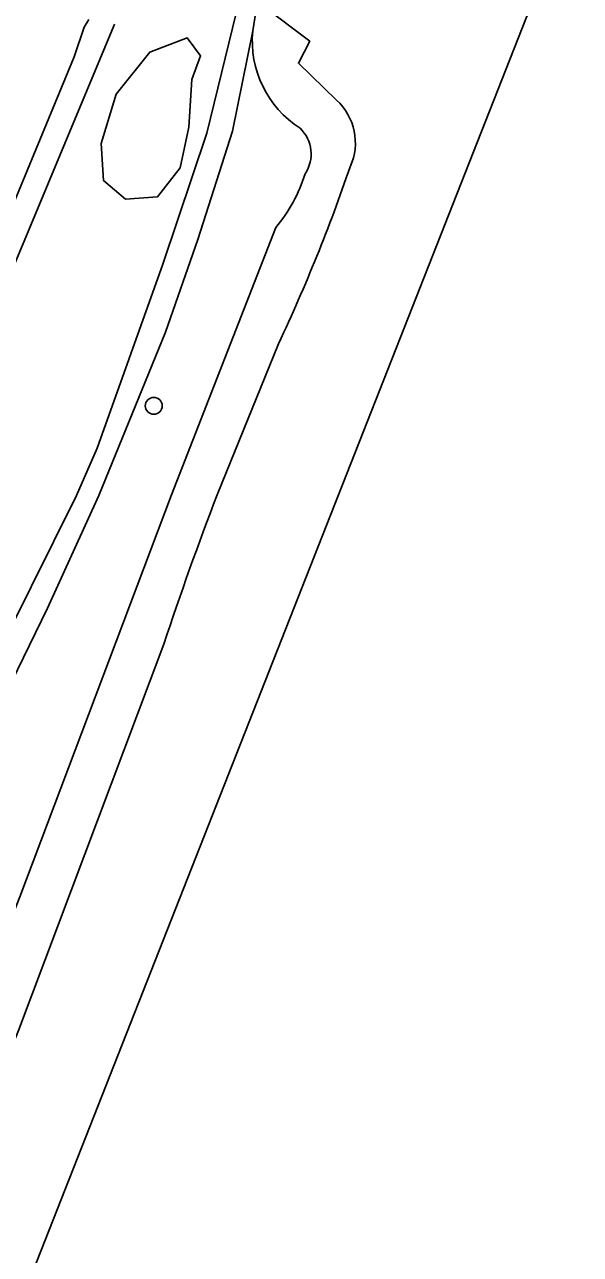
# Model space of a CAD drawing. Extents: x 157793 to 159380, y 380877 to 382313.
# Drawn here: x 159076 to 159108.2, y 381456 to 381527.2 of the extents above; entities that cross this region are included whole.
import ezdxf

# ---------------------------------------------------------------- set-up
doc = ezdxf.new("R2010")
doc.units = 0
for name, color, linetype in [('IMGEO_Boom', 7, 'Continuous'), ('IMGEO_Damwand', 7, 'Continuous'), ('IMGEO_Groenvoorziening', 7, 'Continuous'), ('IMGEO_Kademuur', 7, 'Continuous'), ('IMGEO_Oever', 7, 'Continuous'), ('IMGEO_Voetpad_halfverhard', 7, 'Continuous'), ('IMGEO_Waterloop', 7, 'Continuous')]:
    doc.layers.add(name, color=color, linetype=linetype)

msp = doc.modelspace()

# ---------------------------------------------------------------- linework, layer by layer
at = {"layer": 'IMGEO_Boom'}
msp.add_circle((159083.518, 381505.159), 0.489, dxfattribs=at)
at = {"layer": 'IMGEO_Damwand'}
msp.add_lwpolyline([(159092.555, 381526.28), (159091.906, 381525.007), (159094.104, 381522.877)], dxfattribs=at)
for centre, radius, start, end in [((159091.872, 381520.403), 3.332, 335.38295, 47.93789), ((159000.166, 381551.373), 100.108, 334.80534, 341.14186)]:
    msp.add_arc(centre, radius, start, end, dxfattribs=at)
at = {"layer": 'IMGEO_Groenvoorziening'}
for points in [[(159049.81, 381447.244), (159057.111, 381456.476), (159060.69, 381463.026), (159079.05, 381499.963), (159080.237, 381502.7), (159084.054, 381513.37), (159086.587, 381520.967), (159088.51, 381528.802)], [(159089.257, 381526.89), (159088.082, 381521.078), (159086.067, 381514.791), (159084.201, 381509.434), (159080.337, 381499.96), (159077.367, 381493.427), (159074.215, 381486.995), (159058.771, 381456.069), (159058.549, 381455.817)], [(159081.244, 381527.266), (159081.203, 381527.184), (159069.869, 381500)], [(159084.555, 381500), (159090.593, 381515.495)], [(159067.204, 381455.756), (159071.6, 381466.184), (159075.765, 381476.707), (159084.555, 381500)]]:
    msp.add_lwpolyline(points, dxfattribs=at)
for points in [[(159081.882, 381517.135), (159083.739, 381517.271), (159085.053, 381518.948), (159085.552, 381521.305), (159085.733, 381524.071), (159086.231, 381525.431), (159085.461, 381526.473), (159083.286, 381525.657), (159081.338, 381523.209), (159080.478, 381520.353), (159080.613, 381518.223)], [(159085.461, 381526.473), (159086.231, 381525.431), (159085.733, 381524.071), (159085.552, 381521.305), (159085.053, 381518.948), (159083.739, 381517.271), (159081.882, 381517.135), (159080.613, 381518.223), (159080.478, 381520.353), (159081.338, 381523.209), (159083.286, 381525.657)]]:
    msp.add_lwpolyline(points, close=True, dxfattribs=at)
for centre, radius, start, end in [((159095.253, 381526.313), 6.024, 174.49917, 237.29179), ((159090.576, 381519.749), 2.064, 326.20999, 46.44184), ((159083.745, 381521.256), 8.949, 319.9279, 342.74267)]:
    msp.add_arc(centre, radius, start, end, dxfattribs=at)
at = {"layer": 'IMGEO_Kademuur'}
msp.add_lwpolyline([(159088.454, 381529.057), (159089.767, 381528.403), (159092.555, 381526.28)], dxfattribs=at)
at = {"layer": 'IMGEO_Oever'}
for points in [[(159094.104, 381522.877), (159091.906, 381525.007), (159092.555, 381526.28), (159089.767, 381528.403), (159089.722, 381528.278), (159089.495, 381528.352), (159089.257, 381526.89)], [(159079.757, 381527.549), (159079.482, 381527.098), (159078.902, 381525.389), (159068.808, 381500.965), (159061.648, 381483.763), (159059.356, 381478.466), (159055.407, 381468.774), (159055.855, 381468.59), (159055.418, 381467.525), (159055.003, 381467.695), (159052.646, 381463.911), (159050.738, 381460.259)], [(159069.869, 381500), (159081.203, 381527.184), (159081.244, 381527.266)], [(159090.593, 381515.495), (159084.555, 381500), (159075.765, 381476.707), (159071.6, 381466.184), (159067.204, 381455.756), (159061.731, 381442.119), (159061.049, 381440.42)], [(159087.191, 381500), (159090.751, 381508.757)], [(159061.049, 381440.42), (159063.593, 381439.373), (159067.198, 381448.076), (159075.673, 381468.97), (159084.096, 381491.35)]]:
    msp.add_lwpolyline(points, dxfattribs=at)
for centre, radius, start, end in [((159095.253, 381526.313), 6.024, 174.49917, 237.29179), ((159091.872, 381520.403), 3.332, 335.38295, 47.93789), ((159090.576, 381519.749), 2.064, 326.20999, 46.44184), ((159000.166, 381551.373), 100.108, 334.80534, 341.14186), ((159083.745, 381521.256), 8.949, 319.9279, 342.74267), ((159291.579, 381421.99), 218.769, 159.10948, 161.51575)]:
    msp.add_arc(centre, radius, start, end, dxfattribs=at)
at = {"layer": 'IMGEO_Voetpad_halfverhard'}
msp.add_lwpolyline([(159058.549, 381455.817), (159058.771, 381456.069), (159074.215, 381486.995), (159077.367, 381493.427), (159080.337, 381499.96), (159084.201, 381509.434), (159086.067, 381514.791), (159088.082, 381521.078), (159089.257, 381526.89), (159089.495, 381528.352), (159088.51, 381528.802), (159086.587, 381520.967), (159084.054, 381513.37), (159080.237, 381502.7), (159079.05, 381499.963), (159060.69, 381463.026), (159057.111, 381456.476), (159049.81, 381447.244)], dxfattribs=at)
at = {"layer": 'IMGEO_Waterloop'}
for points in [[(159064.132, 381423.551), (159112.581, 381546.649), (159194.301, 381754.28), (159308.559, 382044.584), (159380.185, 382226.569), (159380.201, 382245.705), (159374.649, 382242.646), (159374.737, 382241.338)], [(159096.883, 381531.049), (159094.154, 381531.065), (159093.839, 381530.003), (159093.342, 381529.899), (159090.567, 381530.205), (159090.436, 381530.244), (159090.224, 381530.308), (159089.019, 381530.621), (159088.454, 381529.057), (159089.767, 381528.403), (159092.555, 381526.28), (159091.906, 381525.007), (159094.104, 381522.877)], [(159050.738, 381460.259), (159052.646, 381463.911), (159055.003, 381467.695), (159054.658, 381467.837), (159054.209, 381468.021), (159054.077, 381468.075), (159054.133, 381468.214), (159054.725, 381467.972), (159055.336, 381467.721), (159055.659, 381468.508), (159055.102, 381468.737), (159054.457, 381469.002), (159054.514, 381469.14), (159054.698, 381469.065), (159055.168, 381468.872), (159055.407, 381468.774), (159059.356, 381478.466), (159061.648, 381483.763), (159068.808, 381500.965), (159078.902, 381525.389), (159079.482, 381527.098), (159079.757, 381527.549)], [(159090.751, 381508.757), (159087.191, 381500)], [(159084.096, 381491.35), (159075.673, 381468.97), (159067.198, 381448.076), (159063.593, 381439.373), (159065.292, 381438.673), (159064.553, 381436.538), (159064.896, 381436.418), (159064.045, 381434.2), (159063.441, 381432.783), (159060.957, 381426.392), (159060.441, 381424.951), (159064.132, 381423.551), (159064.132, 381423.551)]]:
    msp.add_lwpolyline(points, dxfattribs=at)
for centre, radius, start, end in [((159091.872, 381520.403), 3.332, 335.38295, 47.93789), ((159000.166, 381551.373), 100.108, 334.80534, 341.14186), ((159291.579, 381421.99), 218.769, 159.10948, 161.51575)]:
    msp.add_arc(centre, radius, start, end, dxfattribs=at)

doc.saveas('drawing.dxf')
